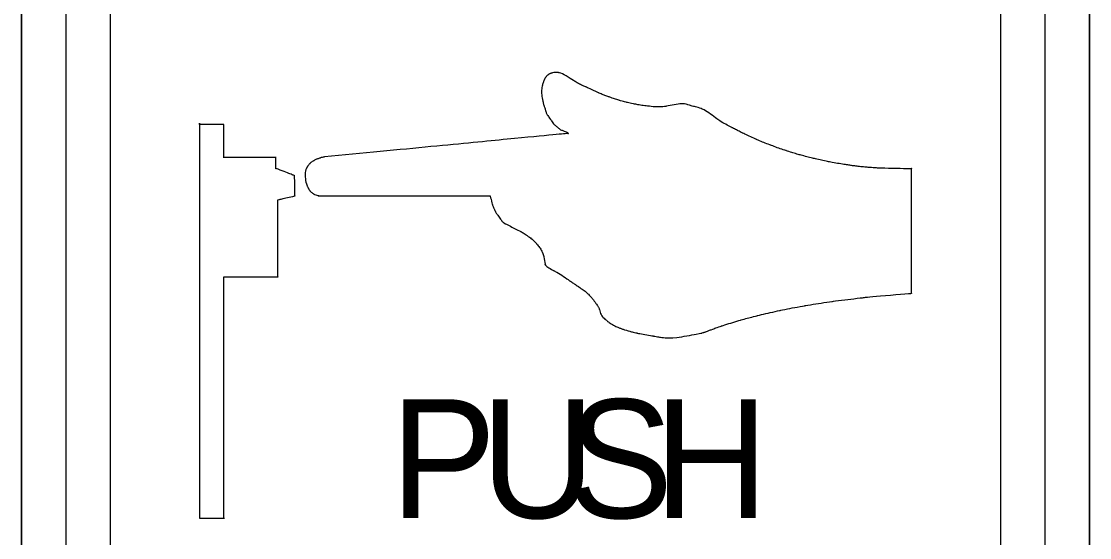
# Model space of a CAD drawing. Extents: x 99982 to 100176, y 99905 to 100011.
# Drawn here: x 100026.1175 to 100026.4212, y 99978.7249 to 99978.8716 of the extents above; entities that cross this region are included whole.
import ezdxf

# ---------------------------------------------------------------- set-up
doc = ezdxf.new("R2010")
doc.units = 0
doc.layers.add('TR_SN_ConstructionSigns', color=7, linetype='Continuous')

msp = doc.modelspace()

# ---------------------------------------------------------------- linework, layer by layer
at = {"layer": 'TR_SN_ConstructionSigns'}
for p, q in [((100026.11749, 99978.57859), (100026.11749, 99978.98359)), ((100026.11749, 99978.98359), (100026.11749, 99978.57859)), ((100026.11749, 99978.98359), (100026.11749, 99978.57859)), ((100026.13015, 99978.98359), (100026.13015, 99978.57859)), ((100026.1428, 99978.57859), (100026.1428, 99978.98359)), ((100026.39593, 99978.98359), (100026.39593, 99978.57859)), ((100026.40859, 99978.57859), (100026.40859, 99978.98359)), ((100026.42124, 99978.98359), (100026.42124, 99978.57859)), ((100026.42124, 99978.57859), (100026.42124, 99978.98359)), ((100026.42124, 99978.57859), (100026.42124, 99978.98359))]:
    msp.add_line(p, q, dxfattribs=at)
for points, degree in [([(100026.2682, 99978.85689), (100026.2682, 99978.85689), (100026.26796, 99978.85681), (100026.26791, 99978.85679), (100026.26773, 99978.8567), (100026.26773, 99978.8567)], 3), ([(100026.27021, 99978.85702), (100026.27021, 99978.85702), (100026.26922, 99978.85719), (100026.26844, 99978.85697), (100026.2682, 99978.85689), (100026.2682, 99978.85689)], 3), ([(100026.27485, 99978.85456), (100026.27485, 99978.85456), (100026.27359, 99978.85534), (100026.27121, 99978.85686), (100026.27021, 99978.85702), (100026.27021, 99978.85702)], 3), ([(100026.26582, 99978.85406), (100026.26582, 99978.85406), (100026.2657, 99978.8537), (100026.26556, 99978.85323), (100026.26547, 99978.85263), (100026.26547, 99978.85263)], 3), ([(100026.2661, 99978.85484), (100026.2661, 99978.85484), (100026.26602, 99978.85465), (100026.26594, 99978.85443), (100026.26582, 99978.85406), (100026.26582, 99978.85406)], 3), ([(100026.26626, 99978.85524), (100026.26626, 99978.85524), (100026.26618, 99978.85507), (100026.26617, 99978.85504), (100026.2661, 99978.85484), (100026.2661, 99978.85484)], 3), ([(100026.26666, 99978.85581), (100026.26666, 99978.85581), (100026.26651, 99978.85563), (100026.26635, 99978.85541), (100026.26626, 99978.85524), (100026.26626, 99978.85524)], 3), ([(100026.26719, 99978.85635), (100026.26719, 99978.85635), (100026.26701, 99978.85621), (100026.26682, 99978.856), (100026.26666, 99978.85581), (100026.26666, 99978.85581)], 3), ([(100026.26773, 99978.8567), (100026.26773, 99978.8567), (100026.26756, 99978.85662), (100026.26737, 99978.8565), (100026.26719, 99978.85635), (100026.26719, 99978.85635)], 3), ([(100026.27807, 99978.85292), (100026.27807, 99978.85292), (100026.27692, 99978.85345), (100026.2761, 99978.85379), (100026.27485, 99978.85456), (100026.27485, 99978.85456)], 3), ([(100026.26547, 99978.85263), (100026.26547, 99978.85263), (100026.26538, 99978.85203), (100026.26538, 99978.85117), (100026.26547, 99978.85049), (100026.26547, 99978.85049)], 3), ([(100026.28173, 99978.85126), (100026.28173, 99978.85126), (100026.28066, 99978.85172), (100026.27923, 99978.85238), (100026.27807, 99978.85292), (100026.27807, 99978.85292)], 3), ([(100026.28454, 99978.85014), (100026.28454, 99978.85014), (100026.28356, 99978.85049), (100026.28281, 99978.85079), (100026.28173, 99978.85126), (100026.28173, 99978.85126)], 3), ([(100026.26547, 99978.85049), (100026.26547, 99978.85049), (100026.26555, 99978.8498), (100026.26575, 99978.84891), (100026.26585, 99978.84851), (100026.26585, 99978.84851)], 3), ([(100026.26585, 99978.84851), (100026.26585, 99978.84851), (100026.26595, 99978.84811), (100026.26597, 99978.84803), (100026.26607, 99978.84772), (100026.26607, 99978.84772)], 3), ([(100026.28763, 99978.84911), (100026.28763, 99978.84911), (100026.28678, 99978.84937), (100026.28552, 99978.84978), (100026.28454, 99978.85014), (100026.28454, 99978.85014)], 3), ([(100026.28963, 99978.84856), (100026.28963, 99978.84856), (100026.28892, 99978.84873), (100026.28848, 99978.84885), (100026.28763, 99978.84911), (100026.28763, 99978.84911)], 3), ([(100026.29186, 99978.84808), (100026.29186, 99978.84808), (100026.29086, 99978.84826), (100026.29033, 99978.84838), (100026.28963, 99978.84856), (100026.28963, 99978.84856)], 3), ([(100026.29562, 99978.84751), (100026.29562, 99978.84751), (100026.29412, 99978.84769), (100026.29286, 99978.84789), (100026.29186, 99978.84808), (100026.29186, 99978.84808)], 3), ([(100026.30581, 99978.84816), (100026.30581, 99978.84816), (100026.30485, 99978.84829), (100026.30259, 99978.84775), (100026.30091, 99978.84747), (100026.30091, 99978.84747)], 3), ([(100026.30771, 99978.84767), (100026.30771, 99978.84767), (100026.30681, 99978.84793), (100026.30678, 99978.84803), (100026.30581, 99978.84816), (100026.30581, 99978.84816)], 3), ([(100026.26607, 99978.84772), (100026.26607, 99978.84772), (100026.26617, 99978.84741), (100026.26632, 99978.84701), (100026.26643, 99978.84666), (100026.26643, 99978.84666)], 3), ([(100026.26643, 99978.84666), (100026.26643, 99978.84666), (100026.26654, 99978.84631), (100026.26656, 99978.84613), (100026.26676, 99978.84562), (100026.26676, 99978.84562)], 3), ([(100026.26676, 99978.84562), (100026.26676, 99978.84562), (100026.26695, 99978.84512), (100026.26771, 99978.84406), (100026.26811, 99978.84349), (100026.26811, 99978.84349)], 3), ([(100026.30091, 99978.84747), (100026.30091, 99978.84747), (100026.29922, 99978.84719), (100026.29713, 99978.84734), (100026.29562, 99978.84751), (100026.29562, 99978.84751)], 3), ([(100026.31119, 99978.84662), (100026.31119, 99978.84662), (100026.30981, 99978.84722), (100026.3086, 99978.84741), (100026.30771, 99978.84767), (100026.30771, 99978.84767)], 3), ([(100026.31568, 99978.84362), (100026.31568, 99978.84362), (100026.31431, 99978.84455), (100026.31257, 99978.84601), (100026.31119, 99978.84662), (100026.31119, 99978.84662)], 3), ([(100026.16812, 99978.84233), (100026.16812, 99978.84233), (100026.16812, 99978.84233), (100026.16812, 99978.73046)], 2), ([(100026.17508, 99978.84233), (100026.17508, 99978.84233), (100026.17508, 99978.84233), (100026.16812, 99978.84233)], 2), ([(100026.17508, 99978.83289), (100026.17508, 99978.83289), (100026.17508, 99978.83289), (100026.17508, 99978.84233)], 2), ([(100026.26811, 99978.84349), (100026.26811, 99978.84349), (100026.26851, 99978.84293), (100026.26876, 99978.84253), (100026.26912, 99978.84219), (100026.26912, 99978.84219)], 3), ([(100026.26912, 99978.84219), (100026.26912, 99978.84219), (100026.26948, 99978.84185), (100026.26982, 99978.84165), (100026.27016, 99978.84137), (100026.27016, 99978.84137)], 3), ([(100026.31963, 99978.84138), (100026.31963, 99978.84138), (100026.31848, 99978.84198), (100026.31704, 99978.84269), (100026.31568, 99978.84362), (100026.31568, 99978.84362)], 3), ([(100026.27291, 99978.83976), (100026.27291, 99978.83976), (100026.27291, 99978.83976), (100026.20367, 99978.83307)], 2), ([(100026.27016, 99978.84137), (100026.27016, 99978.84137), (100026.2705, 99978.8411), (100026.27074, 99978.84082), (100026.27125, 99978.84064), (100026.27125, 99978.84064)], 3), ([(100026.27125, 99978.84064), (100026.27125, 99978.84064), (100026.27175, 99978.84046), (100026.27299, 99978.83989), (100026.27299, 99978.83985), (100026.27299, 99978.83985)], 3), ([(100026.27299, 99978.83976), (100026.27299, 99978.83976), (100026.27299, 99978.83973), (100026.27291, 99978.83976), (100026.27291, 99978.83976)], 3), ([(100026.27299, 99978.83985), (100026.27299, 99978.83985), (100026.273, 99978.8398), (100026.27299, 99978.83979), (100026.27299, 99978.83976), (100026.27299, 99978.83976)], 3), ([(100026.32252, 99978.83987), (100026.32252, 99978.83987), (100026.32136, 99978.84045), (100026.32078, 99978.84077), (100026.31963, 99978.84138), (100026.31963, 99978.84138)], 3), ([(100026.3266, 99978.83801), (100026.3266, 99978.83801), (100026.32523, 99978.8386), (100026.32367, 99978.8393), (100026.32252, 99978.83987), (100026.32252, 99978.83987)], 3), ([(100026.3307, 99978.83635), (100026.3307, 99978.83635), (100026.32931, 99978.83688), (100026.32797, 99978.83743), (100026.3266, 99978.83801), (100026.3266, 99978.83801)], 3), ([(100026.33494, 99978.83486), (100026.33494, 99978.83486), (100026.33359, 99978.8353), (100026.33209, 99978.83582), (100026.3307, 99978.83635), (100026.3307, 99978.83635)], 3), ([(100026.18988, 99978.83289), (100026.18988, 99978.83289), (100026.18988, 99978.83289), (100026.17508, 99978.83289)], 2), ([(100026.18988, 99978.82974), (100026.18988, 99978.82974), (100026.18988, 99978.82974), (100026.18988, 99978.83289)], 2), ([(100026.20251, 99978.8328), (100026.20251, 99978.8328), (100026.20219, 99978.83269), (100026.20188, 99978.83259), (100026.20155, 99978.83246), (100026.20155, 99978.83246)], 3), ([(100026.20367, 99978.83307), (100026.20367, 99978.83307), (100026.20367, 99978.83307), (100026.20284, 99978.83291), (100026.20251, 99978.8328)], 3), ([(100026.33879, 99978.83368), (100026.33879, 99978.83368), (100026.33746, 99978.83406), (100026.33629, 99978.83442), (100026.33494, 99978.83486), (100026.33494, 99978.83486)], 3), ([(100026.34288, 99978.83262), (100026.34288, 99978.83262), (100026.34149, 99978.83295), (100026.34011, 99978.83331), (100026.33879, 99978.83368), (100026.33879, 99978.83368)], 3), ([(100026.34716, 99978.83169), (100026.34716, 99978.83169), (100026.34568, 99978.83197), (100026.34428, 99978.83228), (100026.34288, 99978.83262), (100026.34288, 99978.83262)], 3), ([(100026.1899, 99978.82981), (100026.1899, 99978.82981), (100026.1899, 99978.82981), (100026.18988, 99978.82974)], 2), ([(100026.1899, 99978.82981), (100026.1899, 99978.82981), (100026.1899, 99978.82981), (100026.18988, 99978.82974)], 2), ([(100026.19519, 99978.82774), (100026.19519, 99978.82774), (100026.19519, 99978.82774), (100026.1899, 99978.82981)], 2), ([(100026.19864, 99978.83002), (100026.19864, 99978.83002), (100026.19852, 99978.82981), (100026.19842, 99978.82961), (100026.1983, 99978.82917), (100026.1983, 99978.82917)], 3), ([(100026.19893, 99978.83047), (100026.19893, 99978.83047), (100026.19879, 99978.83027), (100026.19876, 99978.83023), (100026.19864, 99978.83002), (100026.19864, 99978.83002)], 3), ([(100026.19956, 99978.83123), (100026.19956, 99978.83123), (100026.1993, 99978.83097), (100026.19908, 99978.83068), (100026.19893, 99978.83047), (100026.19893, 99978.83047)], 3), ([(100026.20053, 99978.83195), (100026.20053, 99978.83195), (100026.20019, 99978.83176), (100026.19983, 99978.83148), (100026.19956, 99978.83123), (100026.19956, 99978.83123)], 3), ([(100026.20155, 99978.83246), (100026.20155, 99978.83246), (100026.20122, 99978.83232), (100026.20087, 99978.83215), (100026.20053, 99978.83195), (100026.20053, 99978.83195)], 3), ([(100026.35173, 99978.8309), (100026.35173, 99978.8309), (100026.35046, 99978.83109), (100026.34863, 99978.8314), (100026.34716, 99978.83169), (100026.34716, 99978.83169)], 3), ([(100026.35477, 99978.83047), (100026.35477, 99978.83047), (100026.35368, 99978.83061), (100026.353, 99978.8307), (100026.35173, 99978.8309), (100026.35173, 99978.8309)], 3), ([(100026.35831, 99978.83011), (100026.35831, 99978.83011), (100026.35729, 99978.83019), (100026.35587, 99978.83034), (100026.35477, 99978.83047), (100026.35477, 99978.83047)], 3), ([(100026.36088, 99978.82992), (100026.36088, 99978.82992), (100026.36002, 99978.82998), (100026.35933, 99978.83002), (100026.35831, 99978.83011), (100026.35831, 99978.83011)], 3), ([(100026.37047, 99978.8297), (100026.37047, 99978.8297), (100026.37047, 99978.8297), (100026.36174, 99978.82986), (100026.36088, 99978.82992)], 3), ([(100026.37062, 99978.82989), (100026.37062, 99978.82989), (100026.37062, 99978.82989), (100026.37047, 99978.8297)], 2), ([(100026.37061, 99978.79434), (100026.37061, 99978.79434), (100026.37061, 99978.79434), (100026.37062, 99978.82989)], 2), ([(100026.19525, 99978.82199), (100026.19525, 99978.82199), (100026.19525, 99978.82199), (100026.19519, 99978.82774)], 2), ([(100026.1983, 99978.82917), (100026.1983, 99978.82917), (100026.19819, 99978.82873), (100026.19817, 99978.82733), (100026.19829, 99978.8266), (100026.19829, 99978.8266)], 3), ([(100026.19829, 99978.8266), (100026.19829, 99978.8266), (100026.19841, 99978.82586), (100026.19867, 99978.82504), (100026.1988, 99978.82475), (100026.1988, 99978.82475)], 3), ([(100026.1988, 99978.82475), (100026.1988, 99978.82475), (100026.19893, 99978.82446), (100026.19898, 99978.82438), (100026.19908, 99978.82417), (100026.19908, 99978.82417)], 3), ([(100026.19908, 99978.82417), (100026.19908, 99978.82417), (100026.19919, 99978.82397), (100026.19932, 99978.82372), (100026.19945, 99978.82355), (100026.19945, 99978.82355)], 3), ([(100026.19945, 99978.82355), (100026.19945, 99978.82355), (100026.19958, 99978.82337), (100026.19963, 99978.82332), (100026.19984, 99978.82314), (100026.19984, 99978.82314)], 3), ([(100026.19045, 99978.82091), (100026.19045, 99978.82091), (100026.19045, 99978.82091), (100026.19525, 99978.82199)], 2), ([(100026.19046, 99978.79899), (100026.19046, 99978.79899), (100026.19046, 99978.79899), (100026.19045, 99978.82091)], 2), ([(100026.19984, 99978.82314), (100026.19984, 99978.82314), (100026.20004, 99978.82295), (100026.20041, 99978.82268), (100026.2007, 99978.82247), (100026.2007, 99978.82247)], 3), ([(100026.2007, 99978.82247), (100026.2007, 99978.82247), (100026.201, 99978.82226), (100026.20206, 99978.82206), (100026.20206, 99978.82206)], 3), ([(100026.20206, 99978.82206), (100026.20206, 99978.82206), (100026.20206, 99978.82206), (100026.25081, 99978.82199)], 2), ([(100026.25081, 99978.82199), (100026.25081, 99978.82199), (100026.25081, 99978.82199), (100026.25127, 99978.81999), (100026.25139, 99978.81965)], 3), ([(100026.25139, 99978.81965), (100026.25139, 99978.81965), (100026.25151, 99978.81931), (100026.25162, 99978.81899), (100026.25176, 99978.81864), (100026.25176, 99978.81864)], 3), ([(100026.25176, 99978.81864), (100026.25176, 99978.81864), (100026.25191, 99978.81829), (100026.25208, 99978.81791), (100026.25227, 99978.81758), (100026.25227, 99978.81758)], 3), ([(100026.25227, 99978.81758), (100026.25227, 99978.81758), (100026.25245, 99978.81724), (100026.2526, 99978.817), (100026.25286, 99978.81662), (100026.25286, 99978.81662)], 3), ([(100026.25286, 99978.81662), (100026.25286, 99978.81662), (100026.25312, 99978.81623), (100026.25357, 99978.81562), (100026.25381, 99978.81529), (100026.25381, 99978.81529)], 3), ([(100026.25381, 99978.81529), (100026.25381, 99978.81529), (100026.25405, 99978.81497), (100026.25404, 99978.81496), (100026.2543, 99978.81465), (100026.2543, 99978.81465)], 3), ([(100026.2543, 99978.81465), (100026.2543, 99978.81465), (100026.25456, 99978.81435), (100026.25854, 99978.81238), (100026.25944, 99978.81191), (100026.25944, 99978.81191)], 3), ([(100026.25944, 99978.81191), (100026.25944, 99978.81191), (100026.26035, 99978.81145), (100026.26065, 99978.81121), (100026.26116, 99978.81083), (100026.26116, 99978.81083)], 3), ([(100026.26116, 99978.81083), (100026.26116, 99978.81083), (100026.26168, 99978.81046), (100026.26222, 99978.81005), (100026.26259, 99978.80976), (100026.26259, 99978.80976)], 3), ([(100026.26259, 99978.80976), (100026.26259, 99978.80976), (100026.26296, 99978.80947), (100026.26316, 99978.80931), (100026.2634, 99978.80908), (100026.2634, 99978.80908)], 3), ([(100026.2634, 99978.80908), (100026.2634, 99978.80908), (100026.26363, 99978.80885), (100026.26376, 99978.8087), (100026.26401, 99978.8084), (100026.26401, 99978.8084)], 3), ([(100026.26401, 99978.8084), (100026.26401, 99978.8084), (100026.26426, 99978.80809), (100026.26462, 99978.80764), (100026.2649, 99978.80725), (100026.2649, 99978.80725)], 3), ([(100026.2649, 99978.80725), (100026.2649, 99978.80725), (100026.26517, 99978.80685), (100026.2655, 99978.80625), (100026.26561, 99978.80599), (100026.26561, 99978.80599)], 3), ([(100026.26561, 99978.80599), (100026.26561, 99978.80599), (100026.26573, 99978.80573), (100026.26575, 99978.80565), (100026.26582, 99978.80545), (100026.26582, 99978.80545)], 3), ([(100026.26582, 99978.80545), (100026.26582, 99978.80545), (100026.26589, 99978.80525), (100026.26597, 99978.80502), (100026.26603, 99978.8048), (100026.26603, 99978.8048)], 3), ([(100026.26603, 99978.8048), (100026.26603, 99978.8048), (100026.2661, 99978.80458), (100026.26649, 99978.80251), (100026.26649, 99978.80251)], 3), ([(100026.26649, 99978.80251), (100026.26649, 99978.80251), (100026.26649, 99978.80251), (100026.26625, 99978.80278), (100026.2663, 99978.80269)], 3), ([(100026.2663, 99978.80269), (100026.2663, 99978.80269), (100026.26635, 99978.80259), (100026.26638, 99978.80254), (100026.26646, 99978.80241), (100026.26646, 99978.80241)], 3), ([(100026.26646, 99978.80241), (100026.26646, 99978.80241), (100026.26654, 99978.80228), (100026.26771, 99978.80134), (100026.26893, 99978.80074), (100026.26893, 99978.80074)], 3), ([(100026.26893, 99978.80074), (100026.26893, 99978.80074), (100026.27016, 99978.80014), (100026.27218, 99978.79876), (100026.2733, 99978.79798), (100026.2733, 99978.79798)], 3), ([(100026.17508, 99978.79899), (100026.17508, 99978.79899), (100026.17508, 99978.79899), (100026.19046, 99978.79899)], 2), ([(100026.17508, 99978.73046), (100026.17508, 99978.73046), (100026.17508, 99978.73046), (100026.17508, 99978.79899)], 2), ([(100026.2733, 99978.79798), (100026.2733, 99978.79798), (100026.27442, 99978.79721), (100026.27488, 99978.79691), (100026.27577, 99978.79632), (100026.27577, 99978.79632)], 3), ([(100026.27577, 99978.79632), (100026.27577, 99978.79632), (100026.27665, 99978.79572), (100026.27777, 99978.79494), (100026.27851, 99978.79425), (100026.27851, 99978.79425)], 3), ([(100026.27851, 99978.79425), (100026.27851, 99978.79425), (100026.27925, 99978.79356), (100026.27981, 99978.79286), (100026.28027, 99978.79228), (100026.28027, 99978.79228)], 3), ([(100026.34815, 99978.79204), (100026.34815, 99978.79204), (100026.35091, 99978.79242), (100026.35398, 99978.79278), (100026.35691, 99978.79312), (100026.35691, 99978.79312)], 3), ([(100026.35691, 99978.79312), (100026.35691, 99978.79312), (100026.35983, 99978.79346), (100026.37061, 99978.79434), (100026.37061, 99978.79434)], 3), ([(100026.28027, 99978.79228), (100026.28027, 99978.79228), (100026.28072, 99978.7917), (100026.28104, 99978.79125), (100026.2813, 99978.79084), (100026.2813, 99978.79084)], 3), ([(100026.2813, 99978.79084), (100026.2813, 99978.79084), (100026.28156, 99978.79043), (100026.28165, 99978.7903), (100026.28183, 99978.78984), (100026.28183, 99978.78984)], 3), ([(100026.33321, 99978.78946), (100026.33321, 99978.78946), (100026.33548, 99978.78993), (100026.33789, 99978.79039), (100026.34038, 99978.79083), (100026.34038, 99978.79083)], 3), ([(100026.34038, 99978.79083), (100026.34038, 99978.79083), (100026.34286, 99978.79126), (100026.34539, 99978.79166), (100026.34815, 99978.79204), (100026.34815, 99978.79204)], 3), ([(100026.28183, 99978.78984), (100026.28183, 99978.78984), (100026.282, 99978.78938), (100026.28214, 99978.78861), (100026.28243, 99978.78811), (100026.28243, 99978.78811)], 3), ([(100026.28243, 99978.78811), (100026.28243, 99978.78811), (100026.28272, 99978.78762), (100026.28318, 99978.78725), (100026.28355, 99978.78693), (100026.28355, 99978.78693)], 3), ([(100026.322, 99978.78672), (100026.322, 99978.78672), (100026.32369, 99978.7872), (100026.3249, 99978.78752), (100026.32677, 99978.78799), (100026.32677, 99978.78799)], 3), ([(100026.32677, 99978.78799), (100026.32677, 99978.78799), (100026.32863, 99978.78845), (100026.33094, 99978.78898), (100026.33321, 99978.78946), (100026.33321, 99978.78946)], 3), ([(100026.28355, 99978.78693), (100026.28355, 99978.78693), (100026.28391, 99978.78661), (100026.28411, 99978.78641), (100026.28452, 99978.7861), (100026.28452, 99978.7861)], 3), ([(100026.28452, 99978.7861), (100026.28452, 99978.7861), (100026.28493, 99978.78579), (100026.28553, 99978.78544), (100026.28605, 99978.78518), (100026.28605, 99978.78518)], 3), ([(100026.28605, 99978.78518), (100026.28605, 99978.78518), (100026.28658, 99978.78491), (100026.28703, 99978.7847), (100026.28764, 99978.78446), (100026.28764, 99978.78446)], 3), ([(100026.28764, 99978.78446), (100026.28764, 99978.78446), (100026.28826, 99978.78421), (100026.28894, 99978.78398), (100026.28975, 99978.78374), (100026.28975, 99978.78374)], 3), ([(100026.3134, 99978.78391), (100026.3134, 99978.78391), (100026.31411, 99978.78418), (100026.31517, 99978.78457), (100026.3166, 99978.78505), (100026.3166, 99978.78505)], 3), ([(100026.3166, 99978.78505), (100026.3166, 99978.78505), (100026.31803, 99978.78553), (100026.3203, 99978.78624), (100026.322, 99978.78672), (100026.322, 99978.78672)], 3), ([(100026.28975, 99978.78374), (100026.28975, 99978.78374), (100026.29057, 99978.7835), (100026.2913, 99978.78331), (100026.29255, 99978.78304), (100026.29255, 99978.78304)], 3), ([(100026.29255, 99978.78304), (100026.29255, 99978.78304), (100026.29379, 99978.78277), (100026.2958, 99978.78243), (100026.29723, 99978.78219), (100026.29723, 99978.78219)], 3), ([(100026.29723, 99978.78219), (100026.29723, 99978.78219), (100026.29866, 99978.78195), (100026.29918, 99978.7818), (100026.30115, 99978.78167), (100026.30115, 99978.78167)], 3), ([(100026.30115, 99978.78167), (100026.30115, 99978.78167), (100026.30313, 99978.78155), (100026.31045, 99978.7829), (100026.31096, 99978.78305), (100026.31096, 99978.78305)], 3), ([(100026.31096, 99978.78305), (100026.31096, 99978.78305), (100026.31147, 99978.7832), (100026.31157, 99978.78323), (100026.31198, 99978.78337), (100026.31198, 99978.78337)], 3), ([(100026.31198, 99978.78337), (100026.31198, 99978.78337), (100026.31239, 99978.78351), (100026.31269, 99978.78363), (100026.3134, 99978.78391), (100026.3134, 99978.78391)], 3), ([(100026.16812, 99978.73046), (100026.16812, 99978.73046), (100026.16812, 99978.73046), (100026.17508, 99978.73046)], 2)]:
    msp.add_open_spline(points, degree=degree, dxfattribs=at)

# ---------------------------------------------------------------- texts
for s, p in [('P', (100026.22244, 99978.73046)), ('U', (100026.2481, 99978.73046)), ('S', (100026.27275, 99978.73046)), ('H', (100026.2974, 99978.73046))]:
    msp.add_text(s, height=0.03375, dxfattribs=at).set_placement(p)

doc.saveas('drawing.dxf')
